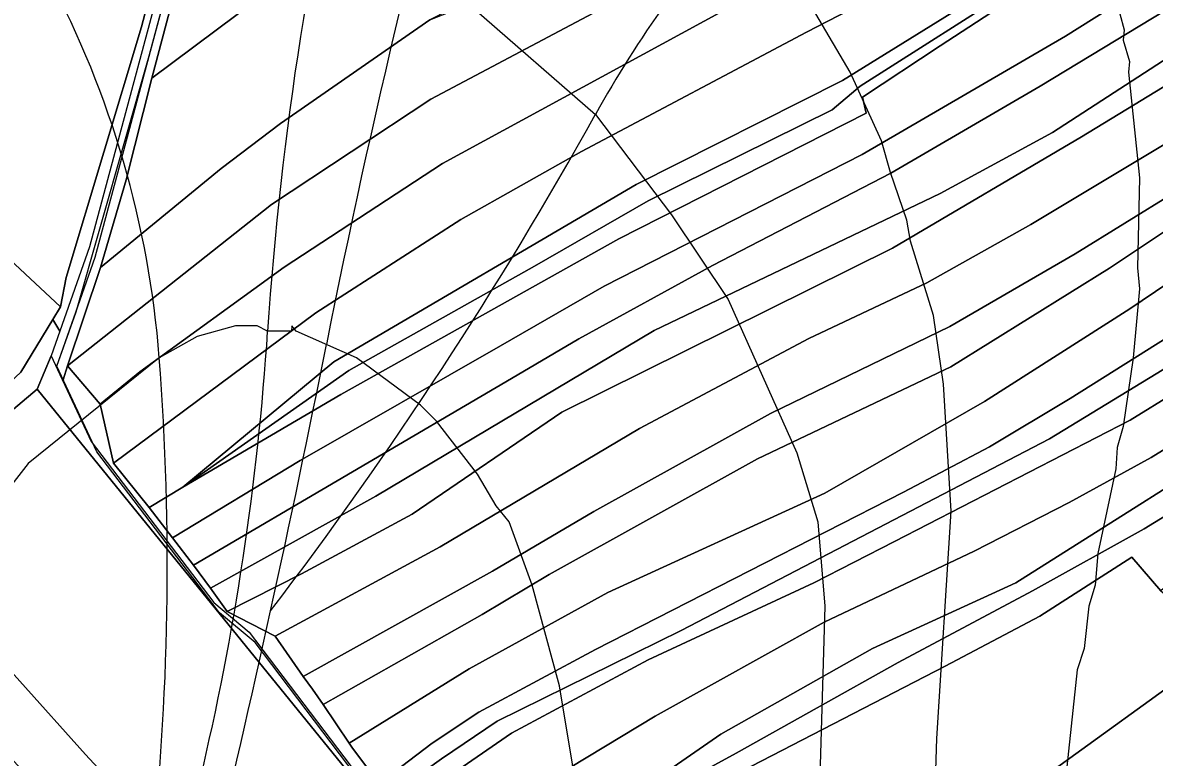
# Model space of a CAD drawing. Extents: x -510989 to -501240, y -1184665 to -1176089.
# Drawn here: x -504125.8 to -503911.8, y -1182831.5 to -1182692.7 of the extents above; entities that cross this region are included whole.
import ezdxf

# ---------------------------------------------------------------- set-up
doc = ezdxf.new("R2010")
doc.units = 0
for name, color, linetype in [('lesni_pozemek', 7, 'Continuous'), ('NAVRH_rozvodnice', 7, 'Continuous'), ('ostatni_plocha_x_ostatni_komunikace', 7, 'Continuous'), ('popis', 7, 'Continuous'), ('STAV_povodi', 7, 'Continuous'), ('STAV_zaplavove_uzemi', 7, 'Continuous'), ('trvaly_travni_porost', 7, 'Continuous'), ('vrstevnice_01', 7, 'Continuous'), ('vrstevnice_02', 7, 'Continuous')]:
    doc.layers.add(name, color=color, linetype=linetype)

msp = doc.modelspace()

# ---------------------------------------------------------------- linework, layer by layer
at = {"layer": 'lesni_pozemek'}
msp.add_lwpolyline([(-504108.08, -1182644.43), (-504093.8, -1182657.06), (-504103.38, -1182693.45), (-504117.63, -1182740.83), (-504118.68, -1182746.36), (-504132.13, -1182733.89), (-504174.32, -1182695.83), (-504155.94, -1182673.32), (-504125.54, -1182629.68)], close=True, dxfattribs=at)
msp.add_lwpolyline([(-504089.79, -1182857.01), (-504113.93, -1182830.98), (-504138.84, -1182803.26), (-504152.42, -1182786.67), (-504123.07, -1182761.98), (-504057.27, -1182842.9)], dxfattribs=at)
at = {"layer": 'NAVRH_rozvodnice'}
for centre, radius, start, end in [((-502469.97, -1183071.76), 1629.8, 164.16335, 168.739), ((-503830.02, -1182814.17), 214.47, 137.7624, 150.9414), ((-504282.44, -1182770.15), 182.99, 4.4346, 28.0858), ((-504694.92, -1182333.59), 774.97, 322.64014, 330.94139), ((-506590.51, -1182251.31), 2571.63, 346.44617, 348.739), ((-504606.98, -1182795.32), 508.5, 353.5433, 4.4346)]:
    msp.add_arc(centre, radius, start, end, dxfattribs=at)
at = {"layer": 'ostatni_plocha_x_ostatni_komunikace'}
for points in [[(-504054.06, -1182368.12), (-504078.54, -1182472.67), (-504067.18, -1182550.64), (-504069.04, -1182594.17), (-504073.53, -1182613.89), (-504079.06, -1182629.93), (-504092.77, -1182658.99), (-504113.17, -1182735.06), (-504118.8, -1182751), (-504120.13, -1182748.75), (-504118.68, -1182746.36), (-504117.63, -1182740.83), (-504103.38, -1182693.45), (-504093.8, -1182657.06), (-504079.45, -1182627.96), (-504074.34, -1182613.7), (-504070.26, -1182595.76), (-504067.83, -1182551.12), (-504079.47, -1182472.68), (-504054.51, -1182368.02)], [(-504064.75, -1182552.42), (-504066.88, -1182600.91), (-504071.56, -1182616.57), (-504076.52, -1182633.12), (-504086.12, -1182653.29), (-504092.94, -1182671.23), (-504097.49, -1182688.34), (-504101.43, -1182703.13), (-504106.25, -1182722.37), (-504111.13, -1182738.96), (-504117.35, -1182757.54), (-504118.17, -1182760.19), (-504119.38, -1182757.61), (-504112.1, -1182737), (-504091.71, -1182660.92), (-504078, -1182631.85), (-504072.47, -1182615.81), (-504067.98, -1182596.08), (-504066.13, -1182552.55)]]:
    msp.add_lwpolyline(points, dxfattribs=at)
msp.add_lwpolyline([(-504120.45, -1182755.66), (-504119.24, -1182758.24), (-504112.9, -1182771.84), (-504089.67, -1182802.29), (-504082.97, -1182807.91), (-504057.34, -1182841.66), (-504028.33, -1182873.74), (-504005.84, -1182900.48), (-503993.33, -1182913.41), (-503981.65, -1182927.85), (-503967.63, -1182943.24), (-503968.52, -1182943.98), (-504018.34, -1182886.36), (-504018.48, -1182886.2), (-504057.27, -1182842.9), (-504123.07, -1182761.98)], close=True, dxfattribs=at)
at = {"layer": 'popis'}
msp.add_lwpolyline([(-504056.26, -1182843.61), (-504081.89, -1182809.86), (-504088.59, -1182804.23), (-504111.83, -1182773.79), (-504119.38, -1182757.61), (-504115.74, -1182747.3), (-504101.91, -1182698.96), (-504091.71, -1182660.92), (-504078, -1182631.85), (-504072.47, -1182615.81), (-504067.98, -1182596.08), (-504066.13, -1182552.55), (-504077.49, -1182474.57), (-504065.26, -1182422.28), (-504053.02, -1182369.99), (-504046.18, -1182319.23), (-504047.14, -1182295.34), (-504048.85, -1182295.22), (-504060.16, -1182263.76), (-504066.42, -1182227.36), (-504086.38, -1182189.26)], dxfattribs=at)
at = {"layer": 'STAV_povodi'}
for centre, radius, start, end in [((-503464.96, -1182791.43), 615.87, 155.3948, 176.23631), ((-504590.46, -1182717.39), 512.06, 336.9635, 356.2363)]:
    msp.add_arc(centre, radius, start, end, dxfattribs=at)
at = {"layer": 'STAV_zaplavove_uzemi'}
msp.add_spline([(-502250.32, -1184002.61), (-502355.07, -1183875.41), (-502442.37, -1183790.61), (-502477.29, -1183700.82), (-502532.16, -1183578.61), (-502567.08, -1183448.91), (-502626.05, -1183402.34), (-502705.41, -1183380.59), (-502814.2, -1183349.87), (-502882.03, -1183297.39), (-502931.95, -1183237.24), (-503042.02, -1183107.97), (-503139.64, -1183018.94), (-503222.14, -1182957.59), (-503308.56, -1182839.96), (-503316.24, -1182784.92), (-503330.32, -1182756.77), (-503348.24, -1182719.65), (-503334.16, -1182651.82), (-503323.92, -1182595.5), (-503313.68, -1182526.39), (-503294.1, -1182480.5), (-503251.86, -1182396.03), (-503229.34, -1182314.37), (-503216.1, -1182227.15), (-503242.43, -1182174.5), (-503271.86, -1182129.59), (-503287.34, -1182081.58), (-503343.88, -1182028.1), (-503361.79, -1182008.91), (-503396.35, -1181952.59), (-503442.43, -1181933.39), (-503497.46, -1181888.6), (-503525.62, -1181860.44), (-503528.18, -1181837.4), (-503548.66, -1181767.01), (-503558.9, -1181729.89), (-503576.82, -1181682.53), (-503578.1, -1181621.1), (-503567.86, -1181572.46), (-503552.5, -1181536.63), (-503538.04, -1181458.36), (-503518.33, -1181411.9), (-503509.88, -1181341.51), (-503497.21, -1181207.63), (-503499.77, -1181097.56), (-503498.02, -1181031.35), (-503510.82, -1180970.85), (-503549.22, -1180952.23), (-503571.32, -1180940.6), (-503605.07, -1180937.11), (-503651.61, -1180939.44), (-503671.39, -1180917.33), (-503679.53, -1180892.89), (-503713.27, -1180871.95), (-503727.24, -1180859.15), (-503734.22, -1180833.55), (-503728.4, -1180799.81), (-503741.2, -1180770.72), (-503722.82, -1180725.17), (-503721.54, -1180703.41), (-503731.78, -1180697.01), (-503767.61, -1180699.57), (-503790.65, -1180697.01), (-503817.53, -1180697.01), (-503861.04, -1180686.77), (-503889.2, -1180675.25), (-503900.72, -1180668.85), (-503953.2, -1180679.09), (-503997.99, -1180697.01), (-504063.27, -1180722.61), (-504109.34, -1180749.49), (-504142.62, -1180776.36), (-504177.18, -1180796.84), (-504211.73, -1180817.32), (-504414.98, -1180961.5), (-504472.7, -1180998.11), (-504544.51, -1181068.5), (-504600.82, -1181143.12), (-504621.94, -1181196.62), (-504641.65, -1181267.01), (-504660.25, -1181350.62), (-504634.7, -1181398.32), (-504617.66, -1181447.72), (-504600.62, -1181492.01), (-504587, -1181548.23), (-504592.11, -1181628.29), (-504569.96, -1181682.81), (-504568.26, -1181664.07), (-504554.63, -1181621.48), (-504547.82, -1181597.63)], degree=3, dxfattribs=at)
at = {"layer": 'trvaly_travni_porost'}
for points in [[(-503774.22, -1182482.21), (-503774.74, -1182490.02), (-503775.12, -1182497.76), (-503813.01, -1182519.62), (-503844.79, -1182538.7), (-503872.94, -1182555.96), (-503949.28, -1182606.39), (-503989.12, -1182629.03), (-504009.4, -1182642.33), (-504035.41, -1182656.41), (-504069.12, -1182679.02), (-504101.43, -1182703.13), (-504097.49, -1182688.34), (-504054.63, -1182657.64), (-504036.59, -1182645.38), (-504017.6, -1182632.91), (-503976.28, -1182610.86), (-503955.72, -1182598.6), (-503938.59, -1182587.67), (-503912.52, -1182570), (-503873.08, -1182544.64), (-503841.73, -1182525.8), (-503824.87, -1182515.87)], [(-503763.24, -1182600.92), (-503733.78, -1182586.69), (-503754.26, -1182603.79), (-503801.05, -1182633.83), (-503816.31, -1182643.11), (-503836.29, -1182653.75), (-503861, -1182669.86), (-503891.69, -1182693.64), (-503925.57, -1182714.27), (-503961.31, -1182735.32), (-504023.83, -1182766.32), (-504052.14, -1182785.56), (-504073.09, -1182796.86), (-504087.17, -1182803.98), (-504090.31, -1182799.54), (-504059.05, -1182782.15), (-504006.38, -1182750.87), (-503952.31, -1182724.96), (-503931.08, -1182713.41), (-503890.52, -1182687.1), (-503864.69, -1182668.21), (-503829.25, -1182643.72), (-503788, -1182618.44)], [(-503812.56, -1182589.86), (-503846.15, -1182613.53), (-503870.96, -1182630.11), (-503913.58, -1182658.64), (-503948.97, -1182679.67), (-503977.58, -1182694.47), (-504020.12, -1182717.04), (-504042.97, -1182729.88), (-504070.41, -1182747.5), (-504108.65, -1182775.95), (-504111.18, -1182764.8), (-504103.68, -1182758.67), (-504076.37, -1182738.86), (-504046.46, -1182719.29), (-503993.33, -1182690.45), (-503969.82, -1182679.51), (-503956.13, -1182673.94), (-503930.87, -1182658.22), (-503877.65, -1182623.78), (-503858.37, -1182610.31), (-503834.2, -1182592.69), (-503827.85, -1182587.69)], [(-503799.62, -1182591.93), (-503819.63, -1182604.75), (-503841.89, -1182620.72), (-503879.09, -1182646.41), (-503903.66, -1182662.68), (-503917.15, -1182670.93), (-503934.74, -1182681.21), (-503970.8, -1182703.62), (-504009.81, -1182723.27), (-504066.98, -1182756.76), (-504095.54, -1182780.48), (-504101.93, -1182784.31), (-504108.65, -1182775.95), (-504070.41, -1182747.5), (-504042.97, -1182729.88), (-504020.12, -1182717.04), (-503977.58, -1182694.47), (-503948.97, -1182679.67), (-503913.58, -1182658.64), (-503870.96, -1182630.11), (-503846.15, -1182613.53), (-503812.56, -1182589.86)], [(-503740.25, -1182644.34), (-503802.57, -1182683.04), (-503834.81, -1182708.01), (-503858.05, -1182724.78), (-503887.25, -1182744.32), (-503931.6, -1182771.34), (-504001.26, -1182807.54), (-504036.07, -1182824.72), (-504046.65, -1182831.8), (-504056.65, -1182839.04), (-504058.42, -1182836.48), (-504048.37, -1182828.89), (-504039.55, -1182823), (-504017.47, -1182811.17), (-503959.23, -1182781.42), (-503942.97, -1182772.85), (-503927.71, -1182763.71), (-503904.98, -1182749.38), (-503864.54, -1182722.66), (-503839.67, -1182706.14), (-503817.33, -1182686.08), (-503799.57, -1182673.76), (-503780.53, -1182663.3), (-503736.15, -1182640.63)], [(-503761.17, -1182664.67), (-503794.11, -1182684.2), (-503865.29, -1182735.48), (-503899.59, -1182757.49), (-503916.35, -1182767.82), (-503960.96, -1182790.74), (-503976.18, -1182798.59), (-504007.51, -1182813.1), (-504033.35, -1182826.97), (-504054.69, -1182841.67), (-504056.65, -1182839.04), (-504046.65, -1182831.8), (-504036.07, -1182824.72), (-504001.26, -1182807.54), (-503931.6, -1182771.34), (-503887.25, -1182744.32), (-503858.05, -1182724.78), (-503834.81, -1182708.01), (-503802.57, -1182683.04), (-503740.25, -1182644.34)], [(-503889.21, -1182713.15), (-503862.11, -1182693.17), (-503883.97, -1182714.9), (-503920.27, -1182739.07), (-503950.26, -1182757.75), (-503986.82, -1182775.12), (-504026.24, -1182797.01), (-504038.91, -1182804.57), (-504069.03, -1182821.55), (-504071.02, -1182818.63), (-504072.8, -1182816.29), (-504036.99, -1182796.37), (-504017.78, -1182785.09), (-503984.41, -1182766.58), (-503950.45, -1182750.11), (-503926.78, -1182736.35)], [(-504174.32, -1182695.83), (-504132.13, -1182733.89), (-504118.68, -1182746.36), (-504120.13, -1182748.75), (-504126.2, -1182758.75), (-504149.03, -1182779.94), (-504210.52, -1182722.69)], [(-503893.44, -1182787.83), (-503903.53, -1182793.88), (-503910.57, -1182800.07), (-503916.07, -1182793.7), (-503933.46, -1182804.88), (-503951.36, -1182814.3), (-503989.96, -1182834.23), (-504016.4, -1182849.54), (-504036.63, -1182862.36), (-504038.46, -1182860.38), (-504009.12, -1182840.7), (-503990.87, -1182830.74), (-503960.27, -1182813.61), (-503934.82, -1182800.1), (-503913.7, -1182788.38), (-503900.51, -1182780.26)], [(-504163.77, -1182796.35), (-504152.42, -1182786.67), (-504138.84, -1182803.26), (-504113.93, -1182830.98), (-504089.79, -1182857.01), (-504068.07, -1182882.7), (-504047.02, -1182910.28), (-504031.75, -1182929.1), (-504022.97, -1182939.87), (-504000.89, -1182967.41), (-504006.62, -1182971.66), (-504010.43, -1182974.49), (-504017.32, -1182966.46), (-504023.18, -1182959.19), (-504028.9, -1182951.41), (-504049.39, -1182924.3), (-504062.53, -1182907.58), (-504078.64, -1182886.84), (-504089.37, -1182876.38), (-504101.08, -1182860.99), (-504139.67, -1182819.08)], [(-503916.07, -1182793.7), (-503910.57, -1182800.07), (-503904.69, -1182804.84), (-503898.23, -1182810.34), (-503937.12, -1182838.42), (-503964.15, -1182855.08), (-504012.61, -1182887.19), (-504025.97, -1182872.48), (-504036.63, -1182862.36), (-504016.4, -1182849.54), (-503989.96, -1182834.23), (-503951.36, -1182814.3), (-503933.46, -1182804.88)], [(-503869.44, -1182796.22), (-503834.74, -1182804.56), (-503851.82, -1182837), (-503855.53, -1182855.21), (-503867.73, -1182855.72), (-503884.6, -1182853.49), (-503902.3, -1182846.68), (-503922.46, -1182866.64), (-503989.06, -1182912.26), (-503999.59, -1182903.02), (-504012.61, -1182887.19), (-503964.15, -1182855.08), (-503937.12, -1182838.42), (-503898.23, -1182810.34), (-503907.87, -1182819.58), (-503909.45, -1182825.66), (-503901.42, -1182824.59)]]:
    msp.add_lwpolyline(points, close=True, dxfattribs=at)
for points in [[(-503891.87, -1182601.48), (-503912.24, -1182614.23), (-503946.13, -1182634.57), (-503968.65, -1182649.1), (-504020.3, -1182677.6), (-504048.84, -1182692.16), (-504077.09, -1182711.76), (-504088.29, -1182720.25), (-504111.13, -1182738.96), (-504106.25, -1182722.37), (-504101.43, -1182703.13), (-504069.12, -1182679.02), (-504035.41, -1182656.41), (-504009.4, -1182642.33), (-503945.44, -1182606.2), (-503908.01, -1182581.44)], [(-503906.08, -1182624), (-503961.54, -1182660.03), (-503987.36, -1182674.64), (-504048.61, -1182707.16), (-504078.8, -1182727.06), (-504117.35, -1182757.54), (-504111.13, -1182738.96), (-504088.29, -1182720.25), (-504077.09, -1182711.76), (-504048.84, -1182692.16), (-504027.29, -1182683.57), (-503965.78, -1182650.36), (-503946.95, -1182637.74), (-503927.75, -1182625.59), (-503912.24, -1182614.23), (-503891.87, -1182601.48)], [(-503866.95, -1182610.74), (-503924.47, -1182648.76), (-503958.46, -1182670.03), (-503969.82, -1182679.51), (-503993.33, -1182690.45), (-504046.46, -1182719.29), (-504076.37, -1182738.86), (-504103.68, -1182758.67), (-504111.18, -1182764.8), (-504117.35, -1182757.54), (-504078.8, -1182727.06), (-504048.61, -1182707.16), (-503987.36, -1182674.64), (-503961.54, -1182660.03), (-503906.08, -1182624)], [(-503894.52, -1182673.81), (-503928.58, -1182695.19), (-503967.03, -1182717.56), (-504015.84, -1182742.45), (-504035.44, -1182753.78), (-504073.38, -1182775.41), (-504097.51, -1182790.06), (-504101.93, -1182784.31), (-504095.54, -1182780.48), (-504065.63, -1182762.95), (-504013.08, -1182733.53), (-503966.31, -1182709.8), (-503967.01, -1182706.74), (-503952.28, -1182697.04), (-503917.92, -1182674.63), (-503844.87, -1182627.06)], [(-503844.87, -1182627.06), (-503917.92, -1182674.63), (-503952.28, -1182697.04), (-503967.01, -1182706.74), (-503966.31, -1182709.8), (-504013.08, -1182733.53), (-504065.63, -1182762.95), (-504095.54, -1182780.48), (-504064.14, -1182758.43), (-504029.06, -1182738.71), (-504007.53, -1182726.34), (-503972.71, -1182709.17), (-503967.43, -1182704.65), (-503936.46, -1182684.98), (-503910.44, -1182668.59)], [(-504054.69, -1182841.67), (-504033.35, -1182826.97), (-504007.51, -1182813.1), (-503976.18, -1182798.59), (-503960.96, -1182790.74), (-503916.35, -1182767.82), (-503899.59, -1182757.49), (-503865.29, -1182735.48), (-503794.11, -1182684.2), (-503761.17, -1182664.67), (-503740.25, -1182644.34), (-503736.15, -1182640.63), (-503712.16, -1182627.49)], [(-504028.66, -1182837.29), (-504006.23, -1182823.79), (-503974.26, -1182806.01), (-503945.9, -1182792.59), (-503927.93, -1182783.4), (-503912.4, -1182774.88), (-503887.4, -1182759.5), (-503861.66, -1182742.88), (-503845.42, -1182730.07), (-503788.61, -1182689.91), (-503745.69, -1182663.07), (-503724.62, -1182648.32), (-503700.56, -1182632.7), (-503737.48, -1182667.37), (-503747.16, -1182674.72), (-503791.16, -1182701.79), (-503830.95, -1182728.18), (-503857.76, -1182747.57), (-503871.81, -1182756.9), (-503887.47, -1182766.7), (-503938, -1182798.58), (-503965.08, -1182810.96), (-503993.8, -1182827.15), (-504039.7, -1182858.95)], [(-503700.56, -1182632.7), (-503724.62, -1182648.32), (-503745.69, -1182663.07), (-503788.61, -1182689.91), (-503845.42, -1182730.07), (-503861.66, -1182742.88), (-503887.4, -1182759.5), (-503912.4, -1182774.88), (-503927.93, -1182783.4), (-503945.9, -1182792.59), (-503974.26, -1182806.01), (-504006.23, -1182823.79), (-504028.66, -1182837.29)], [(-503910.44, -1182668.59), (-503936.46, -1182684.98), (-503967.43, -1182704.65), (-503972.71, -1182709.17), (-504007.53, -1182726.34), (-504029.06, -1182738.71), (-504064.14, -1182758.43), (-504095.54, -1182780.48), (-504066.98, -1182756.76), (-504009.81, -1182723.27), (-503970.8, -1182703.62), (-503934.74, -1182681.21), (-503917.15, -1182670.93), (-503903.66, -1182662.68)], [(-504039.7, -1182858.95), (-503993.8, -1182827.15), (-503965.08, -1182810.96), (-503938, -1182798.58), (-503887.47, -1182766.7), (-503871.81, -1182756.9), (-503857.76, -1182747.57), (-503830.95, -1182728.18), (-503791.16, -1182701.79), (-503747.16, -1182674.72), (-503737.48, -1182667.37), (-503739.46, -1182673.67), (-503769.96, -1182692.43), (-503794.16, -1182707.84), (-503801.54, -1182712.42), (-503818.58, -1182723.78), (-503850.5, -1182747.37), (-503876.9, -1182765.34), (-503900.51, -1182780.26), (-503913.7, -1182788.38), (-503934.82, -1182800.1), (-503960.27, -1182813.61), (-503990.87, -1182830.74), (-504009.12, -1182840.7)], [(-503904.96, -1182687.38), (-503933.39, -1182704.7), (-503961.6, -1182721.14), (-503995.37, -1182738.6), (-504020.63, -1182752.44), (-504033.37, -1182759.91), (-504093.55, -1182795.2), (-504097.51, -1182790.06), (-504073.38, -1182775.41), (-504035.44, -1182753.78), (-504015.84, -1182742.45), (-503967.03, -1182717.56), (-503928.58, -1182695.19), (-503894.52, -1182673.81)], [(-503890.52, -1182687.1), (-503931.08, -1182713.41), (-503952.31, -1182724.96), (-504006.38, -1182750.87), (-504059.05, -1182782.15), (-504090.31, -1182799.54), (-504093.55, -1182795.2), (-504033.37, -1182759.91), (-504020.63, -1182752.44), (-503995.37, -1182738.6), (-503961.6, -1182721.14), (-503933.39, -1182704.7), (-503904.96, -1182687.38)], [(-503904.23, -1182712.32), (-503935.17, -1182730.84), (-503954.84, -1182741.83), (-503977.15, -1182752.38), (-504009.18, -1182769.41), (-504046.88, -1182791.78), (-504078.05, -1182808.65), (-504087.17, -1182803.98), (-504073.09, -1182796.86), (-504052.14, -1182785.56), (-504023.83, -1182766.32), (-503961.31, -1182735.32), (-503925.57, -1182714.27), (-503891.69, -1182693.64)], [(-503889.21, -1182713.15), (-503926.78, -1182736.35), (-503950.45, -1182750.11), (-503984.41, -1182766.58), (-504017.78, -1182785.09), (-504036.99, -1182796.37), (-504072.8, -1182816.29), (-504078.05, -1182808.65), (-504046.88, -1182791.78), (-504009.18, -1182769.41), (-503977.15, -1182752.38), (-503954.84, -1182741.83), (-503935.17, -1182730.84), (-503904.23, -1182712.32)], [(-503880.47, -1182722.51), (-503916.43, -1182746.75), (-503943.93, -1182764.27), (-503974.11, -1182781.59), (-504015.13, -1182800.41), (-504041.39, -1182814.83), (-504064.11, -1182828.84), (-504069.03, -1182821.55), (-504038.91, -1182804.57), (-504026.24, -1182797.01), (-503986.82, -1182775.12), (-503950.26, -1182757.75), (-503920.27, -1182739.07), (-503883.97, -1182714.9)], [(-503904.98, -1182749.38), (-503927.71, -1182763.71), (-503942.97, -1182772.85), (-503959.23, -1182781.42), (-504017.47, -1182811.17), (-504039.55, -1182823), (-504048.37, -1182828.89), (-504058.42, -1182836.48), (-504063.44, -1182829.82), (-504064.11, -1182828.84), (-504041.39, -1182814.83), (-504015.13, -1182800.41), (-503974.11, -1182781.59), (-503943.93, -1182764.27), (-503916.43, -1182746.75), (-503880.47, -1182722.51)], [(-504211.58, -1182839.08), (-504187.04, -1182813.97), (-504171.3, -1182799.16), (-504149.03, -1182779.94), (-504126.2, -1182758.75), (-504120.13, -1182748.75), (-504118.8, -1182751), (-504120.45, -1182755.66), (-504123.07, -1182761.98), (-504152.42, -1182786.67), (-504163.77, -1182796.35), (-504172.88, -1182804.13), (-504180.5, -1182811.16), (-504185.12, -1182815.82), (-504188.1, -1182819.35), (-504194.92, -1182827.03), (-504202.6, -1182834.38)], [(-504056.26, -1182843.61), (-504081.89, -1182809.86), (-504088.59, -1182804.23), (-504111.83, -1182773.79), (-504118.17, -1182760.19), (-504117.35, -1182757.54), (-504111.18, -1182764.8), (-504108.65, -1182775.95), (-504101.93, -1182784.31), (-504097.51, -1182790.06), (-504093.55, -1182795.2), (-504090.31, -1182799.54), (-504087.17, -1182803.98), (-504078.05, -1182808.65), (-504072.8, -1182816.29), (-504071.02, -1182818.63), (-504069.03, -1182821.55), (-504064.11, -1182828.84), (-504063.44, -1182829.82), (-504058.42, -1182836.48)]]:
    msp.add_lwpolyline(points, dxfattribs=at)
at = {"layer": 'vrstevnice_01'}
for points in [[(-504204.41, -1182834), (-504192.41, -1182801), (-504186.91, -1182777), (-504182.59, -1182765), (-504176.19, -1182751), (-504141.31, -1182703), (-504121, -1182684), (-504110.5, -1182678), (-504097.81, -1182675), (-504080.91, -1182674), (-504062.69, -1182678), (-504050.5, -1182683), (-504040.5, -1182690), (-504017.5, -1182710), (-504003.09, -1182729), (-503992.41, -1182745), (-503979.41, -1182774), (-503975.41, -1182787), (-503974.09, -1182803), (-503975.41, -1182848)], [(-503918.31, -1182691), (-503917.5, -1182694), (-503917.69, -1182696), (-503916.5, -1182700), (-503916.69, -1182702), (-503914.59, -1182722), (-503915, -1182739), (-503914.59, -1182743), (-503915.81, -1182756), (-503917.69, -1182769), (-503918.81, -1182773), (-503919.09, -1182777), (-503922.5, -1182793), (-503923, -1182799), (-503924.19, -1182803), (-503925.09, -1182811), (-503926.41, -1182815), (-503929.19, -1182841)]]:
    msp.add_lwpolyline(points, dxfattribs=at)
at = {"layer": 'vrstevnice_02'}
for points in [[(-503950.19, -1182785), (-503951.69, -1182761), (-503953.59, -1182748), (-503957.91, -1182734), (-503958.59, -1182730), (-503961.69, -1182721), (-503963.41, -1182715), (-503969.31, -1182702), (-503975.81, -1182691)], [(-504018.81, -1182851), (-504024.31, -1182818), (-504029.5, -1182799), (-504033.81, -1182787), (-504036.31, -1182784), (-504039.81, -1182778), (-504047.59, -1182768), (-504050.59, -1182765), (-504062.69, -1182756), (-504074.09, -1182751), (-504074.91, -1182750), (-504075, -1182751), (-504079.5, -1182751), (-504081.5, -1182750), (-504085.59, -1182750), (-504092.81, -1182752), (-504100, -1182756), (-504124.81, -1182776), (-504127.91, -1182780)], [(-503953.59, -1182848), (-503952.91, -1182828), (-503950.19, -1182785)]]:
    msp.add_lwpolyline(points, dxfattribs=at)

doc.saveas('drawing.dxf')
